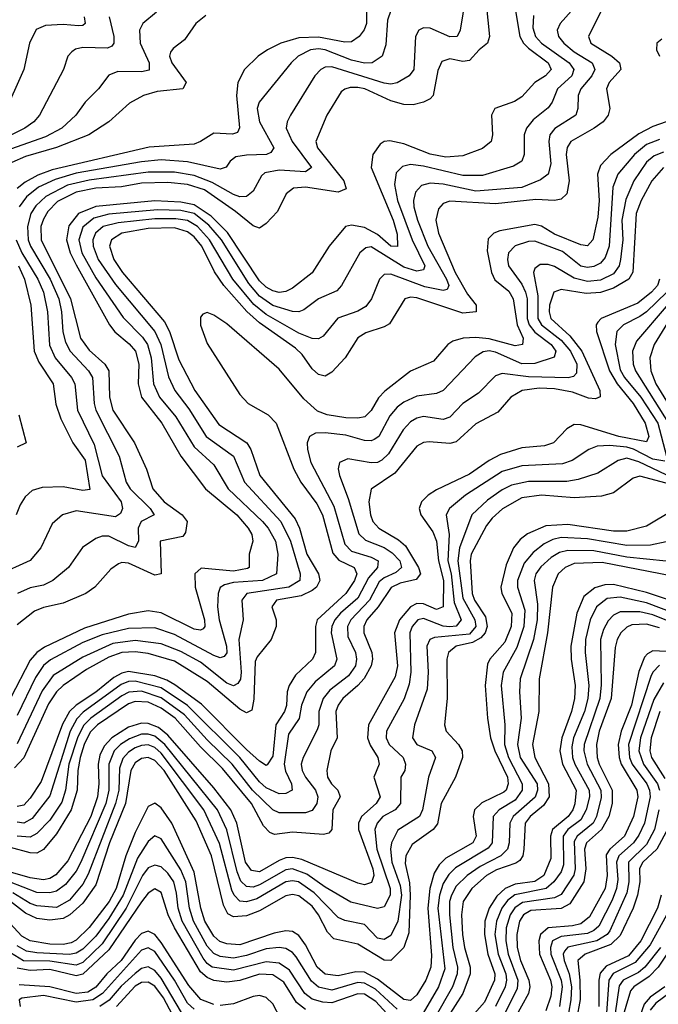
# Model space of a CAD drawing. Header units: inches. Extents: x 990535 to 1117859, y 769386 to 892122.
# Tile 1037 of 1056: x 1086358 to 1088306, y 852377 to 855382. Entities that reach past the tile are written whole.
import ezdxf

# ---------------------------------------------------------------- set-up
doc = ezdxf.new("R2010")
doc.units = ezdxf.units.IN
doc.header["$MEASUREMENT"] = 0
doc.layers.add('B0885', color=7, linetype='Continuous')

msp = doc.modelspace()

# ---------------------------------------------------------------- linework, layer by layer
at = {"layer": 'B0885', "color": 5}
for points, elevation in [([(1088145, 855435), (1088093.3, 855330), (1088100.4, 855310), (1088164.8, 855270), (1088187.7, 855250), (1088191.7, 855230), (1088156.6, 855190), (1088148.3, 855170), (1088158.6, 855110), (1088153.9, 855090), (1088137.8, 855070), (1088110.5, 855050), (1088039.6, 855010), (1088028.1, 854991.9), (1088025.8, 854970), (1088034.9, 854890), (1088027.2, 854850), (1088010, 854833.9), (1087990.1, 854829.9), (1087932.6, 854832.6), (1087810, 854820), (1087670, 854827.9), (1087650, 854820.7), (1087635.3, 854804.7), (1087627.5, 854770), (1087636.1, 854730), (1087686.8, 854610), (1087724.2, 854544.2), (1087750.4, 854510), (1087750.8, 854490), (1087710, 854485.7), (1087570, 854533), (1087550, 854534.7), (1087532.6, 854530), (1087486.6, 854453.4), (1087470, 854444), (1087413.7, 854426.3), (1087390, 854411), (1087351.3, 854350), (1087310, 854306.1), (1087290, 854293.9), (1087270, 854299.1), (1087250, 854316.4), (1087219.4, 854359.4), (1087199.3, 854379.3), (1087090, 854456.2), (1087051.1, 854491.1), (1086980.8, 854570), (1086952.5, 854612.4), (1086913.6, 854690), (1086890, 854718.4), (1086870, 854734.4), (1086830, 854746.8), (1086750, 854744.4), (1086669.6, 854730.4), (1086638.1, 854710), (1086631.8, 854690), (1086644.8, 854650), (1086671.7, 854610), (1086799.6, 854459.6), (1086814.8, 854430), (1086843.9, 854343.9), (1086892.2, 854250), (1086965.8, 854145.8), (1087051.4, 854090), (1087063.2, 854070), (1087090.7, 853990), (1087198.4, 853858.4), (1087211.5, 853830), (1087233.9, 853750), (1087270, 853690), (1087274.1, 853670), (1087263.3, 853650), (1087250, 853639.4), (1087216.4, 853623.6), (1087141.6, 853610), (1087127.1, 853590), (1087140.5, 853550), (1087140.1, 853530), (1087125.3, 853490), (1087082.8, 853437.2), (1087076.8, 853423.2), (1087071.8, 853308.2), (1087065.9, 853274.1), (1087050, 853266.6), (1087030, 853277.4), (1086930, 853361.9), (1086830, 853423.7), (1086750, 853447.7), (1086710, 853452.5), (1086669.6, 853450.4), (1086630, 853436.2), (1086561.9, 853398.1), (1086490.5, 853349.5), (1086470, 853330.2), (1086446.2, 853293.8), (1086370.9, 853129.1), (1086341.6, 853098.4)], 3980), ([(1087417.1, 855442.9), (1087415.7, 855370), (1087409.4, 855350.6), (1087393.8, 855330), (1087370, 855313.7), (1087350, 855312.7), (1087270, 855328), (1087210, 855326.6), (1087154.8, 855310), (1087113.7, 855290), (1087085.1, 855270), (1087044.1, 855230), (1087023.2, 855190), (1087019.4, 855150), (1087028.6, 855051.4), (1087022.6, 855037.4), (1087007.4, 855032.6), (1086950, 855035), (1086910, 855009.3), (1086890, 855001.9), (1086752.6, 854992.6), (1086457, 854923), (1086412.7, 854907.3), (1086374.3, 854885.7), (1086350, 854866.3)], 3820), ([(1087718.1, 855450), (1087702.2, 855350), (1087692.8, 855330), (1087670, 855329.3), (1087610, 855355.6), (1087590, 855356.4), (1087575.5, 855350), (1087565.6, 855330), (1087560.3, 855230), (1087546.7, 855210), (1087510, 855189.1), (1087490, 855185.1), (1087470, 855188.1), (1087310, 855238.1), (1087290, 855236.7), (1087276.8, 855230), (1087258.8, 855210), (1087183.9, 855090), (1087174, 855070), (1087171, 855050), (1087189.2, 855010), (1087248.3, 854930), (1087230, 854917.7), (1087150, 854921.8), (1087106.2, 854913.8), (1087095.4, 854904.6), (1087070, 854858.6), (1087050, 854842.1), (1087030, 854841.4), (1087010, 854848), (1086945, 854885), (1086890, 854906.5), (1086830, 854915.7), (1086750, 854915.7), (1086570, 854892.1), (1086503.3, 854876.7), (1086437.6, 854842.4), (1086406.8, 854813.2), (1086392.1, 854790), (1086381.3, 854750), (1086384.1, 854710), (1086391, 854690), (1086450.7, 854590), (1086477.1, 854530), (1086485.4, 854490), (1086489.1, 854429.1), (1086497.3, 854397.3), (1086511.9, 854370), (1086568, 854310), (1086580.1, 854290), (1086585, 854210), (1086590, 854190), (1086661.4, 854050), (1086682.3, 853970), (1086694.9, 853950), (1086755.7, 853890), (1086767.8, 853870), (1086728.1, 853850), (1086719, 853830), (1086720.7, 853790), (1086710, 853771.1), (1086690, 853776.1), (1086630, 853805.2), (1086610, 853805), (1086590, 853798.3), (1086549.7, 853770.3), (1086506.8, 853710), (1086459.4, 853670), (1086430, 853655.8), (1086390, 853647.3), (1086350.9, 853630)], 3860), ([(1087871.1, 855408.9), (1087883.5, 855330), (1087894.7, 855310), (1087910, 855294.7), (1087970.4, 855250), (1087979.5, 855230), (1087962.7, 855210), (1087929.5, 855190), (1087890, 855146.2), (1087867.7, 855132.3), (1087807.4, 855110), (1087797.7, 855090), (1087800.3, 855030), (1087796.2, 855010), (1087770, 854988.9), (1087710, 854966.1), (1087658.4, 854961.6), (1087610, 854971.4), (1087530, 855002.3), (1087487.7, 855012.3), (1087470, 855009.9), (1087458, 855002), (1087434.9, 854970), (1087429.8, 854930), (1087497.6, 854770), (1087510, 854727.4), (1087511.1, 854688.9), (1087490, 854690.3), (1087450, 854725.7), (1087410, 854747.8), (1087370, 854754.9), (1087352.4, 854750), (1087302.2, 854690), (1087250.6, 854609.4), (1087190, 854562), (1087170, 854552.1), (1087150, 854549.4), (1087130, 854553.7), (1087110, 854565), (1087090, 854584.7), (1086991.9, 854731.9), (1086942.3, 854782.3), (1086890, 854816.6), (1086850, 854824.5), (1086770, 854828.3), (1086590, 854811.1), (1086537.1, 854790), (1086507.5, 854752.5), (1086500.2, 854710), (1086511.5, 854670), (1086530, 854633), (1086632.1, 854450), (1086648.6, 854428.6), (1086692.3, 854392.3), (1086711.2, 854370), (1086721.7, 854330), (1086719.7, 854270), (1086729.2, 854229.2), (1086791.2, 854150), (1086849.1, 854049.1), (1086924.9, 853950), (1087020.3, 853870), (1087054.9, 853830), (1087065.8, 853810), (1087069.6, 853790), (1087058.3, 853750), (1087057.7, 853710), (1087053.3, 853706.7), (1087010, 853698.7), (1086911.8, 853708.2), (1086892.4, 853690), (1086893.1, 853650), (1086922.1, 853550), (1086922.5, 853530), (1086917.4, 853522.6), (1086910, 853518.9), (1086890, 853521.4), (1086790, 853571.4), (1086750, 853578), (1086690, 853567.1), (1086555.3, 853524.7), (1086433.8, 853466.2), (1086409.9, 853450.1), (1086390, 853426.7), (1086330, 853310.8)], 3920), ([(1086775.2, 855404.8), (1086733.2, 855370), (1086723.6, 855350), (1086725.6, 855310), (1086752.6, 855250), (1086752.8, 855227.2), (1086730, 855222.5), (1086657, 855223), (1086630, 855212.5), (1086598.3, 855170), (1086558.1, 855130), (1086529.5, 855090), (1086486, 855050), (1086436.4, 855023.6), (1086330, 854986.7)], 3760), ([(1087781, 855430), (1087791, 855330), (1087785.6, 855310), (1087759.8, 855290), (1087730, 855256.6), (1087710, 855253.6), (1087670, 855262.1), (1087646.2, 855253.7), (1087633.9, 855226.1), (1087619.1, 855150), (1087610, 855139.6), (1087590, 855129.4), (1087558.2, 855121.8), (1087530, 855122.2), (1087490, 855134.1), (1087410.5, 855170), (1087390, 855174.1), (1087365.8, 855174.2), (1087350.1, 855169.9), (1087339, 855161), (1087294.7, 855090), (1087261.3, 855010), (1087266.7, 854990), (1087347.3, 854890), (1087354.3, 854865.7), (1087330, 854854.9), (1087230, 854870.6), (1087192.9, 854867.1), (1087170.8, 854850), (1087144, 854796), (1087110, 854759.1), (1087090, 854745.4), (1087070, 854752), (1087016.2, 854796.2), (1086921.8, 854861.8), (1086870, 854878.7), (1086810, 854884.6), (1086730, 854882.2), (1086668.1, 854871.9), (1086590, 854866.9), (1086530, 854855.6), (1086473.4, 854826.6), (1086443.8, 854796.2), (1086430, 854773), (1086422.5, 854750), (1086423.2, 854710), (1086512.8, 854530), (1086543, 854410), (1086570, 854372.6), (1086617.7, 854330), (1086630, 854310), (1086631.4, 854230), (1086642.4, 854190), (1086707.8, 854090), (1086744.3, 854010), (1086763.9, 853950), (1086798.5, 853910), (1086853.3, 853870), (1086869.1, 853850), (1086863.8, 853816.2), (1086855.9, 853804.1), (1086786.7, 853790), (1086789.6, 853690.4), (1086770, 853686.2), (1086690, 853722.5), (1086670, 853724.9), (1086658.9, 853721.1), (1086635.7, 853704.3), (1086586.9, 853650), (1086559.4, 853630), (1086490, 853600.9), (1086430, 853588), (1086403.3, 853576.7), (1086350, 853534.9)], 3880), ([(1088050, 855417.3), (1088007.4, 855370), (1087997.7, 855350), (1088002.1, 855330), (1088018.3, 855310), (1088050, 855283.9), (1088105, 855250), (1088113.1, 855230), (1088103.2, 855210), (1088070.1, 855170), (1088062.1, 855150), (1088061.3, 855110), (1088054.3, 855090), (1087990.5, 855049.5), (1087975.2, 855030), (1087972.5, 855010), (1087978.3, 854941.7), (1087970.3, 854909.7), (1087946.9, 854893.1), (1087890, 854869.2), (1087750, 854857.8), (1087650, 854879.6), (1087610, 854883.1), (1087584, 854876), (1087565.1, 854854.9), (1087559.3, 854830), (1087560.4, 854810), (1087571.4, 854770), (1087603.2, 854690), (1087659.7, 854590), (1087667.2, 854570), (1087661.7, 854558.3), (1087650, 854554.6), (1087593.6, 854566.5), (1087490, 854605), (1087470, 854604.3), (1087456.1, 854590), (1087431.6, 854530), (1087413.9, 854506.1), (1087390, 854491.7), (1087328.9, 854471.1), (1087283.8, 854416.2), (1087270, 854407.7), (1087250, 854408.7), (1087210, 854425.3), (1087110, 854481.4), (1087072.2, 854512.2), (1087008.5, 854590), (1086936.6, 854710), (1086900.2, 854750), (1086870, 854768.8), (1086834.1, 854774.1), (1086770, 854774.1), (1086658.2, 854761.8), (1086612.9, 854750), (1086589, 854730), (1086581.5, 854710), (1086581.9, 854690), (1086597.4, 854650), (1086650, 854572.9), (1086770.3, 854430), (1086788.3, 854390), (1086812.1, 854292.1), (1086831, 854250), (1086874, 854194), (1086927.1, 854110), (1087010.1, 854050), (1087043.4, 853970), (1087154.7, 853850), (1087184, 853790), (1087213.7, 853690), (1087213, 853670), (1087179.3, 853650), (1087051, 853630), (1087035.6, 853610), (1087039.4, 853550), (1087026.5, 853490), (1087034.1, 853390), (1087031.3, 853368.7), (1087023.9, 853356.1), (1087010, 853349), (1086990, 853356.4), (1086910, 853420.6), (1086850, 853453.3), (1086790, 853477.3), (1086710, 853487), (1086642, 853478), (1086550, 853436.6), (1086460.3, 853379.7), (1086426.7, 853333.3), (1086350, 853172)], 3960), ([(1087490.7, 855410), (1087480, 855380), (1087475, 855305), (1087463.7, 855270), (1087432.9, 855250), (1087410, 855249), (1087370, 855258.2), (1087290, 855289.3), (1087270, 855292.3), (1087244.7, 855290), (1087207.8, 855270), (1087186.2, 855250), (1087088.2, 855130), (1087082.5, 855110), (1087089.1, 855070), (1087133.6, 854990), (1087123.8, 854976.2), (1087111.3, 854970), (1087050, 854968.2), (1087017.5, 854962.5), (1087000.1, 854950), (1086988.2, 854931.8), (1086970, 854925.2), (1086870, 854947.7), (1086790, 854953.4), (1086730, 854948), (1086530, 854912.9), (1086465.8, 854894.2), (1086415.2, 854870), (1086378.9, 854841.1), (1086356.1, 854810)], 3840), ([(1086631, 855390), (1086644.8, 855330), (1086644.8, 855310), (1086639.2, 855300.8), (1086625.9, 855294.1), (1086550, 855296.5), (1086528.6, 855291.4), (1086516.8, 855283.2), (1086505, 855270), (1086491.6, 855230), (1086418.2, 855090), (1086400.9, 855070), (1086373.5, 855050), (1086270, 854998.8)], 3740), ([(1086554.8, 855390), (1086557.5, 855370), (1086550, 855363.5), (1086537.5, 855362.5), (1086490, 855366.4), (1086436.5, 855363.5), (1086408.6, 855351.4), (1086387.3, 855310), (1086370.1, 855230), (1086308.4, 855090)], 3720), ([(1086925.6, 855394.4), (1086895.5, 855370), (1086860.3, 855319.7), (1086826, 855294), (1086817.9, 855282.1), (1086815.3, 855270), (1086822, 855250), (1086865.9, 855190), (1086855.3, 855170), (1086777.2, 855162.8), (1086735.5, 855150), (1086693.3, 855126.7), (1086630.1, 855070), (1086569, 855030), (1086470, 854991.2), (1086375.5, 854964.5), (1086334.2, 854945.8)], 3780), ([(1087926, 855394), (1087923.2, 855356.8), (1087931.9, 855330), (1087950.1, 855310), (1088034.2, 855250), (1088048.7, 855230), (1088042.7, 855210), (1087998.4, 855170), (1087982.7, 855130), (1087970, 855112.2), (1087924.2, 855075.8), (1087903.8, 855050), (1087897.1, 855030), (1087897.4, 854970), (1087890.1, 854950), (1087865.1, 854934.9), (1087770, 854905.6), (1087710, 854906.3), (1087590, 854934.4), (1087550, 854939.5), (1087526.1, 854933.9), (1087506.3, 854913.7), (1087501.3, 854878.7), (1087510.5, 854830), (1087554.9, 854710), (1087593.8, 854630), (1087590, 854618.5), (1087570, 854614.3), (1087530, 854626.7), (1087430, 854688), (1087414.5, 854685.5), (1087395.8, 854670), (1087340.1, 854570), (1087325.8, 854554.2), (1087269.4, 854530), (1087224.4, 854495.6), (1087210, 854490.3), (1087190, 854490.9), (1087130, 854509.4), (1087090, 854537.3), (1087056.6, 854576.6), (1086973.2, 854710), (1086934.6, 854754.5), (1086889.8, 854789.8), (1086850, 854799), (1086778.8, 854801.2), (1086630, 854788.3), (1086583.9, 854776), (1086550, 854748.1), (1086538.2, 854710), (1086547.6, 854670), (1086590, 854593.6), (1086673.1, 854473.1), (1086732.6, 854412.6), (1086747.5, 854390), (1086759, 854350), (1086766.6, 854270), (1086784, 854230), (1086834.3, 854170), (1086890, 854077.8), (1086950, 854022.8), (1086994.3, 853950), (1087098.5, 853850), (1087116.1, 853830), (1087137.9, 853790), (1087145.6, 853750), (1087141.8, 853690), (1087098.4, 853670), (1087010, 853664.2), (1086982.9, 853657.1), (1086970, 853648.7), (1086963.2, 853630), (1086961.4, 853590), (1086966.2, 853550), (1086989, 853470), (1086990.2, 853449.8), (1086982.1, 853437.9), (1086970, 853433.6), (1086950, 853441.5), (1086830, 853505.1), (1086770, 853525.6), (1086690, 853523.6), (1086610, 853504.7), (1086550, 853480.4), (1086452.2, 853427.8), (1086430, 853410.5), (1086405.8, 853374.2), (1086350, 853257.9)], 3940), ([(1088317.5, 855322.5), (1088302, 855310), (1088301.4, 855290), (1088309.7, 855270)], 4020), ([(1088330.1, 855070), (1088290, 855055.9), (1088247, 855033), (1088161.3, 854970), (1088130, 854936.7), (1088121.2, 854910), (1088125.5, 854830), (1088121.5, 854778.5), (1088106.6, 854710), (1088090, 854691), (1088070, 854694.8), (1087990, 854727.4), (1087950, 854750.9), (1087930, 854756), (1087823.2, 854736.8), (1087804.8, 854730), (1087787.4, 854712.6), (1087783.8, 854676.2), (1087797.5, 854610), (1087807.9, 854587.9), (1087850, 854553), (1087863.6, 854530), (1087876, 854450), (1087893.6, 854410), (1087892.5, 854390), (1087870, 854386.1), (1087790, 854407.9), (1087750, 854411.7), (1087710.7, 854409.3), (1087679.8, 854400.2), (1087664.2, 854390), (1087620.9, 854339.1), (1087550, 854308.8), (1087472.4, 854247.6), (1087452.4, 854227.6), (1087430, 854188.7), (1087410.8, 854170), (1087390, 854165.7), (1087353.2, 854166.8), (1087295.7, 854175.7), (1087266.6, 854186.6), (1087224.6, 854224.6), (1087150, 854314.9), (1086990, 854453.4), (1086950, 854480.1), (1086930, 854487.8), (1086917.1, 854482.9), (1086910, 854473.3), (1086910, 854448.8), (1086930, 854393.7), (1087030, 854237.4), (1087055.1, 854210), (1087115.7, 854175.7), (1087140.7, 854150), (1087193.9, 854010), (1087215.9, 853970), (1087264.4, 853904.4), (1087281.8, 853870), (1087313.7, 853753.7), (1087332.1, 853732.1), (1087378.8, 853710), (1087386.2, 853690), (1087379.9, 853670), (1087352.7, 853630), (1087265.5, 853550), (1087260.9, 853530), (1087260.4, 853450), (1087251.3, 853430), (1087199.3, 853380.7), (1087179.7, 853350), (1087173.8, 853330), (1087171.8, 853288.2), (1087165.5, 853270), (1087139.5, 853230), (1087130, 853133.5), (1087112.8, 853107.2), (1087110, 853105.8), (1087090, 853119), (1087050, 853154.6), (1086912.2, 853292.2), (1086831.3, 853351.3), (1086806.4, 853366.4), (1086770, 853379.5), (1086690, 853392), (1086670, 853387.6), (1086645.6, 853374.4), (1086590, 853329.4), (1086530.2, 853289.8), (1086510, 853270), (1086488.8, 853231.2), (1086423.2, 853056.8), (1086390, 853006.2), (1086370, 852984.8), (1086350, 852980.6)], 4020), ([(1088310, 855016.3), (1088270, 855000.5), (1088233.5, 854970), (1088182.6, 854910), (1088167.4, 854870), (1088156.6, 854690), (1088144.4, 854655.6), (1088130, 854638.6), (1088110, 854628.2), (1088090, 854625.2), (1088070, 854629.3), (1088013.8, 854673.8), (1087930, 854705.8), (1087910, 854705), (1087870, 854691.6), (1087849.5, 854670.5), (1087845.9, 854650), (1087849.5, 854630), (1087890, 854574.1), (1087901.1, 854550), (1087905.8, 854530), (1087905.8, 854470), (1087912.3, 854450), (1087930, 854427.6), (1087979.5, 854390), (1087993.3, 854370), (1087988.8, 854351.2), (1087930, 854332.6), (1087890, 854331.6), (1087810, 854366.5), (1087790, 854370.6), (1087771.7, 854368.3), (1087747.2, 854352.8), (1087649.8, 854250.2), (1087630, 854240.3), (1087570, 854232.4), (1087530, 854213.9), (1087510, 854199.5), (1087487.5, 854172.5), (1087453.3, 854110), (1087439.7, 854100.3), (1087430, 854095.9), (1087410, 854097.5), (1087353.2, 854113.2), (1087290, 854120.6), (1087260.8, 854119.2), (1087241.8, 854110), (1087235.2, 854090), (1087235.8, 854070), (1087246.5, 854030), (1087316.6, 853896.6), (1087350, 853781.2), (1087370, 853759.6), (1087430, 853741.6), (1087451.7, 853730), (1087449.4, 853710), (1087422.2, 853677.8), (1087390, 853616.3), (1087336.5, 853570), (1087319.9, 853550), (1087310.3, 853530), (1087308, 853510), (1087325.5, 853430), (1087318.7, 853410), (1087259.6, 853360.4), (1087234.4, 853330), (1087217.8, 853290), (1087210.8, 853249.2), (1087178.4, 853201.6), (1087165.1, 853110), (1087168.7, 853088.7), (1087186.8, 853050), (1087188.9, 853030), (1087170, 853020.5), (1087150, 853018.6), (1087110, 853037.6), (1087090, 853055.7), (1087030, 853130), (1086870, 853289.1), (1086790, 853342.9), (1086710, 853363.1), (1086690, 853361.9), (1086667.1, 853352.9), (1086551.7, 853268.3), (1086531.7, 853248.3), (1086512.1, 853210), (1086450, 853013.3), (1086396, 852944), (1086370, 852929.5), (1086350, 852932.8)], 4040), ([(1088322.3, 854977.7), (1088293.6, 854966.4), (1088270, 854946.7), (1088232, 854890), (1088207.1, 854832.9), (1088195.4, 854770), (1088198.2, 854710), (1088190.6, 854649.4), (1088186.7, 854630), (1088170, 854606.1), (1088130, 854586.6), (1088090, 854582.7), (1088050, 854593.1), (1087990, 854627.9), (1087970, 854634.1), (1087945.9, 854634.1), (1087930, 854622.7), (1087926.1, 854610), (1087939.1, 854539.1), (1087939.1, 854470), (1087950, 854450), (1088010, 854403.2), (1088038.6, 854370), (1088057.6, 854330), (1088057.1, 854302.9), (1088047.8, 854292.2), (1088031, 854289), (1087910, 854291.5), (1087830, 854301.5), (1087810, 854295.1), (1087757.9, 854242.1), (1087710, 854209.9), (1087670, 854168.9), (1087650, 854161.2), (1087590, 854170.3), (1087570, 854165.9), (1087550, 854153.9), (1087528.4, 854130), (1087483.4, 854056.6), (1087462.9, 854037.1), (1087450, 854030.6), (1087430, 854029.3), (1087358.8, 854041.2), (1087333.2, 854030), (1087329.6, 854010.4), (1087333.6, 853990), (1087360.2, 853920.2), (1087392.8, 853812.8), (1087412.9, 853792.9), (1087470, 853770.3), (1087494.5, 853754.5), (1087517.7, 853730), (1087523.1, 853710), (1087505.8, 853694.2), (1087470, 853678.3), (1087454.2, 853665.7), (1087425.3, 853610), (1087367.9, 853550), (1087357.6, 853530), (1087359.3, 853499.3), (1087382, 853450), (1087385.8, 853430), (1087382.1, 853410), (1087361.1, 853378.9), (1087304.3, 853335.7), (1087284, 853310), (1087270.3, 853270), (1087271, 853230), (1087266, 853214), (1087222.4, 853130), (1087217.1, 853110), (1087219.9, 853090), (1087229.5, 853070), (1087260.6, 853030), (1087267.4, 853010), (1087264.5, 852990), (1087250, 852968.1), (1087230, 852960.7), (1087150, 852960.7), (1087130, 852970.6), (1087068.1, 853030), (1087006.4, 853110), (1086930, 853183.4), (1086860.7, 853260.6), (1086790, 853312), (1086730, 853332.5), (1086690.7, 853329.3), (1086670, 853318), (1086575.2, 853250), (1086552.6, 853227.4), (1086534.2, 853190), (1086508.1, 853110), (1086497.6, 853030), (1086486.2, 852993.8), (1086450, 852938.4), (1086410, 852897.5), (1086390, 852886.3), (1086350, 852890.2)], 4060), ([(1088322, 854930), (1088286.5, 854890), (1088254.6, 854830), (1088239.3, 854790), (1088228.6, 854611.4), (1088216.9, 854590), (1088170, 854561.7), (1088130, 854548.9), (1088086.1, 854546.1), (1088010, 854557.7), (1087987.2, 854550), (1087974.6, 854510), (1087973.4, 854490), (1087978.7, 854470), (1088036.3, 854416.3), (1088072.7, 854370), (1088127.6, 854250), (1088129.5, 854230.5), (1088115.2, 854224.8), (1088093, 854227), (1088044.4, 854244.4), (1087990, 854255.1), (1087943.4, 854256.6), (1087890.6, 854249.4), (1087856.2, 854230), (1087816.5, 854183.5), (1087750, 854148.2), (1087690, 854093.3), (1087670, 854087.9), (1087607.1, 854092.9), (1087590, 854090.8), (1087570, 854080.1), (1087502.5, 853997.5), (1087430.8, 853949.2), (1087423.2, 853910), (1087428.1, 853870), (1087435.8, 853850), (1087453.3, 853830), (1087513.9, 853793.9), (1087535.4, 853775.4), (1087574.6, 853710), (1087580.6, 853690), (1087567.2, 853672.8), (1087518.3, 853661.7), (1087491.6, 853648.4), (1087451.6, 853590), (1087417.4, 853550), (1087407.5, 853530), (1087407.5, 853510), (1087432.1, 853450), (1087434.4, 853430), (1087430.5, 853410), (1087408.7, 853371.3), (1087390, 853349.4), (1087343.8, 853310), (1087329.5, 853290), (1087322.9, 853270), (1087326.8, 853190), (1087307.6, 853150), (1087294.7, 853090), (1087297.2, 853070), (1087308.8, 853050), (1087328.4, 853030), (1087335.5, 853010), (1087313.8, 852970), (1087310, 852910), (1087300.9, 852899.1), (1087285.2, 852894.8), (1087190, 852902), (1087135.4, 852895.4), (1087120.6, 852900.6), (1087101.7, 852921.7), (1087065, 852990), (1086976.8, 853096.8), (1086910, 853162.9), (1086832.2, 853250), (1086790, 853280.6), (1086750, 853299), (1086710, 853300.9), (1086690, 853293.4), (1086595.2, 853230), (1086572.9, 853207), (1086554.3, 853170), (1086542.1, 853130), (1086534.9, 853090), (1086533.4, 853030), (1086515.4, 852970), (1086470, 852896.6), (1086430, 852849.3), (1086410, 852838.1), (1086390, 852838.5), (1086330, 852855.3)], 4080), ([(1086346.7, 854710), (1086364.6, 854670), (1086413.2, 854590), (1086430.1, 854549.9), (1086443, 854490), (1086448.5, 854388.5), (1086466, 854350), (1086516.4, 854290), (1086525.6, 854270), (1086534.6, 854190), (1086585.4, 854085.4), (1086609.3, 853989.3), (1086667.6, 853910), (1086671.9, 853890), (1086665.9, 853874.1), (1086650, 853864.5), (1086530, 853882.2), (1086488, 853870), (1086457.1, 853842.9), (1086422.6, 853770), (1086389.4, 853730.6), (1086290, 853686.3)], 3840), ([(1086353.9, 854630), (1086372.1, 854590), (1086391.6, 854510), (1086401.6, 854370), (1086416, 854336), (1086460.1, 854270), (1086467.9, 854207.9), (1086483.1, 854163.1), (1086519.6, 854090), (1086557.5, 854037.5), (1086572.3, 853947.7), (1086550, 853944.5), (1086490, 853955.9), (1086426.6, 853953.4), (1086395.4, 853944.6), (1086374.5, 853925.5), (1086359.4, 853900.6), (1086347.1, 853870)], 3820), ([(1088310, 854590), (1088303.7, 854570), (1088286, 854550), (1088243.7, 854516.3), (1088132.3, 854470), (1088121.8, 854458.2), (1088117.3, 854450), (1088118.3, 854430), (1088158, 854310), (1088181.2, 854270), (1088230.2, 854210), (1088266.5, 854150), (1088277.5, 854110), (1088270, 854093.4), (1088185.7, 854110), (1088070, 854144.8), (1088050, 854146.1), (1088027.1, 854132.9), (1087986.7, 854090), (1087959, 854081), (1087890, 854075.1), (1087825.2, 854054.8), (1087790, 854036.3), (1087730, 853994.9), (1087630, 853946.8), (1087604, 853930), (1087584, 853910), (1087577, 853890), (1087582.2, 853870), (1087618.3, 853818.3), (1087629.2, 853790), (1087635.6, 853730), (1087651.2, 853670), (1087650.4, 853589.6), (1087630, 853581.4), (1087590, 853598.4), (1087570, 853599.5), (1087550, 853589.9), (1087516.6, 853550), (1087501.4, 853510), (1087510.4, 853410), (1087504, 853376), (1087422.1, 853230), (1087418.9, 853190), (1087427.1, 853167.1), (1087450.5, 853130), (1087454.3, 853110), (1087438.4, 853070), (1087457.4, 853010), (1087445.8, 852990), (1087400.5, 852950), (1087391.6, 852930), (1087391.4, 852910), (1087435.1, 852790), (1087438.7, 852770), (1087431.5, 852748.5), (1087410, 852741.4), (1087390, 852746.7), (1087218.3, 852818.3), (1087190, 852825.2), (1087170, 852823.9), (1087150, 852815.6), (1087090, 852781.3), (1087064.7, 852784.7), (1087047.2, 852810), (1087020.1, 852930), (1087002.2, 852970), (1086950, 853037.6), (1086810, 853198.1), (1086781.2, 853221.2), (1086750, 853234), (1086730, 853234.9), (1086690, 853222), (1086639.1, 853190), (1086615.5, 853164.5), (1086602.7, 853137.3), (1086597.1, 853110), (1086599.6, 853050), (1086595.3, 853010), (1086574.6, 852950), (1086505, 852815), (1086468.1, 852771.9), (1086450, 852760.8), (1086430, 852756.3), (1086390, 852762.3), (1086330, 852779.5)], 4120), ([(1088332.9, 854550), (1088270, 854490.4), (1088250, 854475.3), (1088200.6, 854450), (1088179.7, 854430), (1088174.9, 854390), (1088190, 854313.4), (1088203.2, 854290), (1088253.5, 854230), (1088305, 854150), (1088331.8, 854050)], 4140), ([(1088330, 854506.6), (1088239.6, 854400.4), (1088227.6, 854370), (1088230, 854330), (1088237, 854310), (1088337.8, 854150)], 4160), ([(1088342.3, 854470), (1088293.8, 854390), (1088280.2, 854350), (1088283.9, 854310), (1088298.5, 854270), (1088361.2, 854170)], 4180), ([(1086355.7, 854175.7), (1086377.4, 854090), (1086350, 854076.9)], 3780), ([(1088326.2, 854033.8), (1088290, 854040.3), (1088230.9, 854070.9), (1088210, 854076.7), (1088158.3, 854081.7), (1088120.2, 854079.8), (1088094.8, 854070), (1088043.3, 854036.7), (1088014.3, 854025.7), (1087890, 854019.6), (1087830, 854002.6), (1087718, 853930), (1087669.6, 853890), (1087659.4, 853870), (1087668.5, 853810), (1087664.6, 853730), (1087674.6, 853690), (1087683.4, 853603.4), (1087704.9, 853550), (1087690, 853530.3), (1087670, 853528.6), (1087650, 853531.2), (1087590, 853554.1), (1087572.5, 853550), (1087555.7, 853530), (1087548.6, 853510), (1087551.1, 853390), (1087546.5, 853353.5), (1087530.9, 853309.1), (1087477.4, 853210), (1087476.4, 853190), (1087485.1, 853170), (1087527.7, 853130), (1087535, 853110), (1087532.6, 853090), (1087521.3, 853070), (1087519.9, 852990), (1087503.6, 852970), (1087466.1, 852950), (1087448.2, 852930), (1087441.1, 852910), (1087447.8, 852850), (1087488, 852730), (1087488.6, 852710), (1087470, 852673.7), (1087450, 852669.5), (1087368.7, 852688.7), (1087290, 852734.4), (1087233.6, 852773.6), (1087190, 852789.8), (1087170, 852787.4), (1087090, 852741.7), (1087070, 852734.7), (1087050, 852736.2), (1087032.7, 852752.7), (1087021, 852781), (1086990, 852909.3), (1086961.6, 852970), (1086801.2, 853170), (1086770, 853195.3), (1086750, 853201.5), (1086730, 853201.2), (1086692.7, 853187.3), (1086665.7, 853170), (1086646.1, 853150), (1086629.7, 853110), (1086629.7, 853030), (1086620.6, 852990), (1086543.9, 852810), (1086530, 852782.9), (1086497.6, 852742.4), (1086470, 852722.1), (1086450, 852716.7), (1086410, 852718.2), (1086242.6, 852782.6)], 4140), ([(1088330, 853993), (1088247.4, 854032.6), (1088210, 854043), (1088184.2, 854035.8), (1088122.3, 853997.7), (1088062.1, 853977.9), (1088027.7, 853972.3), (1087910, 853972.1), (1087858.7, 853961.2), (1087830, 853947), (1087784.8, 853915.2), (1087737.9, 853870), (1087699.5, 853770), (1087695.2, 853730), (1087710, 853615.8), (1087746.2, 853550), (1087750, 853530), (1087730, 853506.5), (1087623.7, 853496.3), (1087609.6, 853490.4), (1087600.2, 853470), (1087604.7, 853390), (1087601.2, 853338.8), (1087562.7, 853230), (1087556.8, 853190), (1087570, 853169.7), (1087615.5, 853150), (1087626.8, 853130), (1087605.1, 853070), (1087586.6, 852970), (1087578.2, 852950), (1087512, 852908), (1087492.4, 852870), (1087489.2, 852850), (1087492.9, 852810), (1087518.8, 852738.8), (1087522.5, 852710), (1087511.9, 852630), (1087490, 852587.2), (1087470, 852574.4), (1087450, 852578.3), (1087410, 852619.9), (1087350, 852632.6), (1087330, 852642.1), (1087256.7, 852716.7), (1087208.2, 852750), (1087190, 852754), (1087170, 852750.2), (1087081, 852699), (1087050, 852689.5), (1087030, 852691.8), (1087012.1, 852710), (1087005.2, 852725.2), (1086967.1, 852867.1), (1086919.6, 852970), (1086790, 853143.5), (1086770, 853160.6), (1086750, 853168.1), (1086730, 853166.8), (1086710, 853159.3), (1086690, 853146.3), (1086672.7, 853127.3), (1086662.7, 853097.3), (1086660, 853030), (1086650.5, 852990), (1086566.6, 852773.4), (1086550, 852743.3), (1086510, 852694.6), (1086470, 852672.5), (1086410, 852676.8), (1086390, 852684.2), (1086336.8, 852716.8)], 4160), ([(1088330, 853967), (1088250, 853988.4), (1088230, 853982), (1088170, 853937.4), (1088132.9, 853927.1), (1088050, 853921.9), (1087950, 853930.6), (1087890, 853922), (1087831.1, 853888.9), (1087799.5, 853860.5), (1087782.5, 853837.5), (1087735.5, 853750), (1087732.7, 853730), (1087738.3, 853630), (1087745.9, 853610), (1087779, 853559), (1087784.6, 853530), (1087778.4, 853510), (1087765.4, 853494.6), (1087739.3, 853480.7), (1087690, 853469.6), (1087665.8, 853450), (1087660.8, 853430), (1087662, 853310), (1087654.2, 853230), (1087659.4, 853210), (1087697.2, 853170), (1087708.2, 853150), (1087709.3, 853130), (1087687.8, 853070), (1087644.1, 852990), (1087632.6, 852927.4), (1087619.1, 852910), (1087555.5, 852864.5), (1087536.4, 852830), (1087534, 852806), (1087547.3, 852747.3), (1087549.6, 852710), (1087545.5, 852594.4), (1087529.7, 852550), (1087490, 852510), (1087470, 852511.9), (1087390, 852560.1), (1087316.5, 852576.5), (1087297.3, 852597.3), (1087269.8, 852649.8), (1087250, 852676.7), (1087210, 852707.6), (1087190, 852712.2), (1087170, 852707.5), (1087090, 852662.4), (1087050, 852646.3), (1087010, 852643.7), (1086992.5, 852652.5), (1086979.7, 852679.7), (1086942.6, 852830), (1086896.3, 852936.3), (1086798.5, 853090), (1086770, 853120.4), (1086750, 853129.5), (1086730, 853126.9), (1086710, 853113.5), (1086696.8, 853090), (1086680.3, 852990), (1086632.1, 852870), (1086590, 852741.6), (1086550, 852685.4), (1086510.4, 852649.6), (1086490, 852638.6), (1086450, 852633.7), (1086410, 852638.5), (1086375.1, 852655.1), (1086329.9, 852690)], 4180), ([(1088354, 853886), (1088270, 853836.3), (1088210, 853820.8), (1088170, 853820.2), (1088030, 853841.3), (1087963, 853837), (1087907.7, 853812.3), (1087885.3, 853794.7), (1087864.7, 853770), (1087842.2, 853717.8), (1087825.9, 853650), (1087829, 853630), (1087859.3, 853570), (1087857.9, 853530), (1087838, 853482), (1087792.3, 853430), (1087785.2, 853414.8), (1087778.5, 853350), (1087785.2, 853250), (1087794.8, 853190), (1087807.4, 853150), (1087845.8, 853070), (1087848.8, 853050), (1087841.8, 853030), (1087835.4, 853024.6), (1087768.3, 852991.7), (1087745.9, 852970), (1087741.4, 852950), (1087750.9, 852890), (1087740.1, 852870), (1087657.8, 852822.2), (1087638, 852802), (1087623, 852777), (1087609.6, 852730.4), (1087603.1, 852670), (1087613.9, 852526.1), (1087612.1, 852490), (1087597.3, 852450), (1087570, 852405.7), (1087550, 852388.7), (1087530, 852391.2), (1087450, 852453.7), (1087410, 852475.1), (1087384, 852476), (1087330, 852463.8), (1087290, 852468.5), (1087265.3, 852490), (1087230, 852557.8), (1087210, 852586.5), (1087190, 852599.1), (1087170, 852601.2), (1087134.2, 852594.2), (1087030, 852558.3), (1086990, 852560.9), (1086968.3, 852568.3), (1086950, 852584.4), (1086922.8, 852630), (1086910.8, 852670), (1086890, 852780.2), (1086822.3, 852930), (1086790, 852976.1), (1086770, 852990.4), (1086750, 852980.2), (1086710, 852900.6), (1086681.2, 852830), (1086651.9, 852730), (1086630.7, 852690), (1086570, 852611.2), (1086530, 852572.4), (1086515.3, 852564.7), (1086490, 852559.7), (1086450, 852560.7), (1086390, 852570.1), (1086364.6, 852584.6), (1086316.1, 852636.1)], 4220), ([(1088330, 853788.2), (1088282.3, 853777.7), (1088210, 853777), (1088090, 853797.7), (1088010, 853801.2), (1087984.5, 853795.5), (1087957.7, 853782.3), (1087924.4, 853755.6), (1087897.2, 853722.8), (1087877.2, 853670), (1087877.2, 853650), (1087899.1, 853579.1), (1087896.4, 853530), (1087874.4, 853465.6), (1087833.3, 853390), (1087826.8, 853350), (1087838.3, 853230), (1087836.9, 853170), (1087849.6, 853130), (1087891.5, 853050), (1087891.5, 853030), (1087870, 853000.2), (1087820.9, 852970), (1087802.1, 852950), (1087799.5, 852870), (1087786.9, 852853.1), (1087687.3, 852792.7), (1087667.1, 852772.9), (1087650, 852745), (1087638.3, 852710), (1087634, 852670), (1087654.7, 852485.3), (1087635.6, 852430), (1087589, 852350)], 4240), ([(1088330, 853729.3), (1088210, 853741.7), (1088110, 853760.3), (1088030, 853761.8), (1088004.6, 853755.4), (1087979.5, 853740.5), (1087948.2, 853711.8), (1087933.1, 853690), (1087927.6, 853670), (1087938.3, 853598.3), (1087936.6, 853550), (1087925.4, 853490), (1087884.6, 853370), (1087882.5, 853330), (1087887.8, 853250), (1087877, 853170), (1087885.4, 853130), (1087936.4, 853050), (1087937.5, 853030), (1087930.7, 853009.3), (1087864, 852950), (1087853, 852930), (1087851, 852870), (1087845.8, 852850), (1087825.8, 852830), (1087762.4, 852797.6), (1087723.1, 852770), (1087690, 852737.3), (1087675.3, 852710), (1087669.7, 852690), (1087669.3, 852650), (1087679.8, 852550), (1087694, 852490), (1087692.8, 852470), (1087678, 852430), (1087624.5, 852335.5)], 4260), ([(1088350, 853683), (1088135.5, 853724.5), (1088050, 853721.9), (1088022.5, 853710), (1088001.1, 853690), (1087984, 853650), (1087968.2, 853510), (1087942.7, 853370), (1087941.8, 853270), (1087922.3, 853170), (1087929.6, 853130), (1087971.6, 853050), (1087973.5, 853010), (1087956.2, 852983.8), (1087915.7, 852950), (1087900.2, 852930), (1087896.6, 852850), (1087892.8, 852830), (1087884, 852816), (1087872.1, 852807.9), (1087812.7, 852787.3), (1087782.1, 852770), (1087737.9, 852730), (1087711.2, 852690), (1087705.7, 852650), (1087709.4, 852589.4), (1087714.7, 852550), (1087732, 852490), (1087732.4, 852470), (1087710, 852410), (1087663.3, 852336.7)], 4280), ([(1088390, 853593.6), (1088270, 853633.6), (1088170, 853658.1), (1088143.5, 853656.5), (1088112.5, 853647.5), (1088078.9, 853621.1), (1088057.8, 853570), (1088039.7, 853470), (1088040.7, 853430), (1088053.1, 853350), (1088050.9, 853310), (1088041.4, 853270), (1088011.7, 853190), (1088006.1, 853150), (1088014.6, 853110), (1088055.4, 853030), (1088051.9, 852988.1), (1088045.7, 852970), (1088031.3, 852950), (1087983.5, 852910), (1087977.5, 852890), (1087978.6, 852821.4), (1087956.9, 852770), (1087930, 852752), (1087870, 852743.3), (1087839.2, 852730), (1087813.4, 852706.6), (1087790.6, 852670), (1087777.6, 852630), (1087776, 852590), (1087786, 852530), (1087807.7, 852470), (1087806.9, 852450), (1087776.4, 852383.6), (1087730, 852331.8)], 4320), ([(1088370, 853563.8), (1088270, 853602.3), (1088190, 853619.6), (1088150, 853615.1), (1088118.2, 853590), (1088098.2, 853550), (1088083.8, 853490), (1088083.5, 853450), (1088094.6, 853350), (1088091.9, 853310), (1088080.9, 853270), (1088047.7, 853190), (1088042.7, 853162.7), (1088045.1, 853130), (1088052.1, 853110), (1088095.5, 853030), (1088096.4, 853010), (1088086.2, 852970), (1088070, 852939.4), (1088030.3, 852910), (1088016, 852890), (1088017.2, 852802.8), (1088010, 852780.6), (1087988.1, 852750), (1087964.3, 852730), (1087869.1, 852710.9), (1087846.1, 852693.9), (1087828.5, 852670), (1087812.5, 852630), (1087808.1, 852590), (1087817.8, 852530), (1087841.3, 852470), (1087843.5, 852450), (1087839.2, 852430), (1087809.4, 852370)], 4340), ([(1088390, 853525), (1088290, 853565.2), (1088250, 853574.4), (1088190, 853574.3), (1088170, 853564.5), (1088153.4, 853546.6), (1088139.3, 853520.7), (1088130.3, 853489.7), (1088132.1, 853352.1), (1088127.6, 853310), (1088079.8, 853170), (1088079.2, 853150), (1088088.9, 853110), (1088131, 853030), (1088132.3, 853007.7), (1088117.9, 852950), (1088107.5, 852930), (1088058.7, 852890), (1088050, 852873.9), (1088053, 852790), (1088049.1, 852770.9), (1088010, 852712.2), (1087990, 852701.2), (1087892.4, 852687.6), (1087868.6, 852671.4), (1087854.6, 852650), (1087842.6, 852610), (1087841.4, 852570), (1087848.6, 852530), (1087878.1, 852450), (1087876, 852424), (1087838.2, 852350)], 4360), ([(1088310, 853526.1), (1088270, 853536.8), (1088225.6, 853534.4), (1088210, 853527.3), (1088192.1, 853510), (1088181.1, 853490), (1088174.9, 853465.1), (1088162.4, 853310), (1088126.5, 853210), (1088117.5, 853170), (1088119.9, 853130), (1088125.8, 853110), (1088165.6, 853030), (1088165.9, 852990), (1088155, 852950), (1088133.5, 852910), (1088087.2, 852870), (1088080.8, 852850), (1088085.3, 852790), (1088079.7, 852750), (1088036.7, 852683.3), (1088010, 852669.1), (1087917.1, 852662.9), (1087895.3, 852650), (1087882.9, 852630), (1087874.8, 852590), (1087876, 852550), (1087886.2, 852510), (1087911.4, 852450), (1087914, 852430), (1087910.4, 852410), (1087867.3, 852332.7)], 4380), ([(1088330, 853453.2), (1088290, 853455.4), (1088273.3, 853446.7), (1088263.9, 853436.1), (1088247.2, 853392.8), (1088224.3, 853290), (1088193.1, 853210), (1088184.1, 853170), (1088186.7, 853130), (1088193.4, 853110), (1088241.1, 853030), (1088244, 853010), (1088231, 852950), (1088203.4, 852890), (1088158.7, 852850), (1088147.6, 852832.4), (1088150.2, 852770), (1088144.3, 852730), (1088096.2, 852643.8), (1088070, 852622), (1088044.3, 852615.7), (1087970, 852610.1), (1087947.4, 852590), (1087942.3, 852570), (1087943.9, 852530), (1087977.8, 852450), (1087981.5, 852430), (1087978.7, 852401.3), (1087963.7, 852356.3)], 4420), ([(1088310, 853411.5), (1088290, 853390.3), (1088283.4, 853376.6), (1088215.4, 853170), (1088218.7, 853130), (1088227, 853110), (1088271.7, 853050), (1088279.5, 853030), (1088281.3, 853010), (1088264, 852930), (1088247.1, 852892.9), (1088230.9, 852870), (1088185.5, 852830), (1088178.7, 852810), (1088182.6, 852757.4), (1088178.7, 852730), (1088165.4, 852694.5), (1088124.5, 852615.5), (1088110, 852602.3), (1088090, 852593.3), (1088010, 852584.1), (1087983.5, 852570), (1087977.3, 852550), (1087978.1, 852530), (1088009.8, 852450.2), (1088012.9, 852430), (1088004.9, 852370)], 4440), ([(1088322.7, 853357.3), (1088292.9, 853307.1), (1088251.9, 853190), (1088247.1, 853150), (1088261, 853110), (1088303.7, 853050), (1088310, 853030)], 4460), ([(1088311.1, 853270), (1088284.8, 853190), (1088280.5, 853150), (1088285.8, 853130), (1088326.3, 853066.3)], 4480), ([(1088308.5, 852970), (1088295.2, 852910), (1088270, 852864.4), (1088215.1, 852810), (1088216.2, 852750), (1088210, 852717), (1088158.8, 852601.2), (1088150, 852589.5), (1088118.5, 852570), (1088030, 852550.9), (1088020.7, 852539.3), (1088016.6, 852530), (1088019.4, 852510), (1088034.7, 852470), (1088041.3, 852430), (1088040, 852390), (1088032, 852350)], 4460), ([(1087510, 852361.5), (1087443.3, 852423.3), (1087410, 852441.6), (1087390, 852443), (1087310, 852420.2), (1087270, 852428.6), (1087247.8, 852447.8), (1087201.7, 852521.7), (1087190, 852534.9), (1087170, 852546.6), (1087149.7, 852549.7), (1087110, 852545.7), (1087050, 852525.2), (1087010, 852518), (1086970, 852522.3), (1086950, 852531.4), (1086930, 852554.6), (1086888.4, 852630), (1086876.1, 852670), (1086864.8, 852750), (1086850, 852787.5), (1086790, 852882.1), (1086770, 852890.6), (1086750, 852873.4), (1086717, 852823), (1086673.6, 852710), (1086630, 852638.8), (1086590, 852584.7), (1086550, 852544.8), (1086530, 852532.6), (1086510, 852528.4), (1086410, 852533.5), (1086379.1, 852539.1), (1086350, 852555.2)], 4240), ([(1088330, 852903.4), (1088302.3, 852850), (1088259.7, 852810), (1088249.1, 852790.9), (1088250, 852750), (1088243.1, 852710), (1088229.9, 852670), (1088190, 852586.6), (1088161.1, 852558.9), (1088082.8, 852530), (1088060.4, 852510), (1088067.5, 852450), (1088068.5, 852391.5), (1088056.7, 852330)], 4480), ([(1087510, 852313.7), (1087444.8, 852384.8), (1087410, 852407.4), (1087390, 852409.1), (1087310, 852381.4), (1087282.8, 852382.8), (1087250, 852392.9), (1087227.4, 852410), (1087180.9, 852480.9), (1087150, 852502), (1087110, 852506.4), (1087010, 852481), (1086945.6, 852490), (1086930, 852500.8), (1086917.9, 852517.9), (1086854.1, 852630), (1086840.9, 852670), (1086836.4, 852716.4), (1086827.7, 852750), (1086810, 852777.3), (1086790, 852795.8), (1086770, 852801.4), (1086750, 852793), (1086732.6, 852770), (1086683.2, 852670), (1086610, 852561.4), (1086550, 852504.2), (1086530, 852495.8), (1086450, 852508), (1086369.1, 852509.1), (1086330, 852533.4)], 4260), ([(1087230, 852360.5), (1087202.5, 852382.5), (1087164.1, 852444.1), (1087130, 852467.1), (1087090, 852469.2), (1087030, 852449.6), (1086990, 852444.6), (1086950, 852449.8), (1086930, 852458.4), (1086910, 852475.6), (1086830.1, 852610.1), (1086811.2, 852650), (1086790, 852718), (1086770, 852729.4), (1086750, 852715.9), (1086730, 852689.4), (1086630, 852543.1), (1086550, 852468.2), (1086530, 852463.6), (1086450, 852482.7), (1086390, 852480.4), (1086350, 852487.2)], 4280), ([(1088315.6, 852710), (1088304.1, 852670), (1088253.5, 852570), (1088215.5, 852524.5), (1088146.9, 852493.1), (1088128.6, 852471.4), (1088124.7, 852450), (1088124.5, 852370)], 4520), ([(1088331.5, 852648.5), (1088281.8, 852558.2), (1088235.9, 852504.1), (1088169.2, 852470.8), (1088155.5, 852450), (1088148.7, 852350)], 4540), ([(1088386.3, 852610), (1088305.8, 852490), (1088278.4, 852461.6), (1088231.9, 852430), (1088221.9, 852418.1), (1088175.8, 852264.2)], 4580), ([(1086950, 852375.7), (1086911, 852391), (1086874.1, 852434.1), (1086790, 852565.8), (1086770, 852589.7), (1086750, 852600.1), (1086730, 852592.7), (1086710, 852572), (1086667.7, 852510), (1086623.8, 852470), (1086590, 852429.4), (1086566, 852414), (1086530, 852409.4), (1086450, 852429.8), (1086356.6, 852436.6)], 4320), ([(1086890, 852362), (1086870, 852380.6), (1086829.8, 852450), (1086770, 852537.4), (1086750, 852549.4), (1086730, 852542.2), (1086610.6, 852409.4), (1086580.6, 852390), (1086530, 852383), (1086430, 852403.6), (1086364.3, 852395.7), (1086355.8, 852390), (1086358.9, 852370)], 4340), ([(1088312.7, 852550), (1088265, 852490), (1088245.8, 852474.2), (1088199.3, 852450), (1088186.9, 852433.1), (1088175, 852350)], 4560), ([(1086851.9, 852351.9), (1086790, 852456.8), (1086770, 852479.9), (1086750, 852491.1), (1086730, 852486.4), (1086710, 852470.6), (1086667.6, 852432.4), (1086630.9, 852389.1), (1086602.8, 852370)], 4360), ([(1086842.8, 852310), (1086796.3, 852396.3), (1086770, 852432.2), (1086750, 852444.3), (1086730, 852443), (1086710, 852432), (1086653.3, 852370)], 4380), ([(1088326, 852430), (1088281.9, 852398.1), (1088263.3, 852376.7), (1088189.9, 852170)], 4620), ([(1087153.5, 852333.5), (1087130, 852378.3), (1087110, 852397.6), (1087090, 852403.1), (1087070, 852400.4), (1087010, 852377.9), (1086970, 852372.8)], 4320), ([(1088350, 852417.6), (1088299.3, 852380.7), (1088281.2, 852358.8)], 4640)]:
    msp.add_lwpolyline(points, dxfattribs=dict(at, elevation=elevation))

doc.saveas('drawing.dxf')
